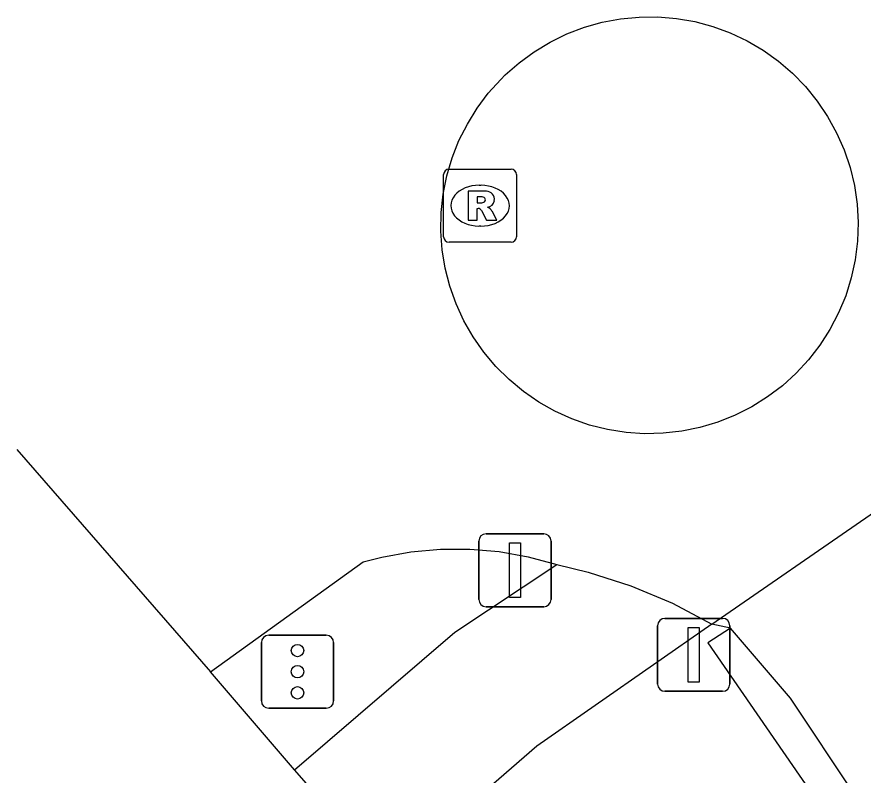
# Model space of a CAD drawing. Extents: x 155888 to 156864, y 383882 to 384671.
# Drawn here: x 156254.32 to 156265.92, y 384349.83 to 384360.23 of the extents above; entities that cross this region are included whole.
import ezdxf

# ---------------------------------------------------------------- set-up
doc = ezdxf.new("R2010")
doc.units = 0
for name, color, linetype in [('IMGEO_Afsluitpaal', 7, 'Continuous'), ('IMGEO_OVBaan_gesloten', 7, 'Continuous'), ('IMGEO_Rijbaan_lokaal_gesloten', 7, 'Continuous'), ('IMGEO_Rijbaan_lokaal_open', 7, 'Continuous'), ('IMGEO_Rioolput', 7, 'Continuous'), ('IMGEO_Verkeersregelinstallatiepaal', 7, 'Continuous'), ('IMGEO_Voetpad_open', 7, 'Continuous')]:
    doc.layers.add(name, color=color, linetype=linetype)

msp = doc.modelspace()

# ---------------------------------------------------------------- linework, layer by layer
at = {"layer": 'IMGEO_Afsluitpaal'}
for p, q in [((156260.749, 384353.14), (156261.539, 384353.14)), ((156261.539, 384353.14), (156260.749, 384353.14)), ((156260.649, 384352.24), (156260.649, 384353.04)), ((156260.649, 384353.04), (156260.649, 384352.24)), ((156261.639, 384353.04), (156261.639, 384352.24)), ((156261.639, 384352.24), (156261.639, 384353.04)), ((156261.539, 384352.14), (156260.749, 384352.14)), ((156260.749, 384352.14), (156261.539, 384352.14)), ((156263.2, 384351.979), (156263.99, 384351.979)), ((156263.99, 384351.979), (156263.2, 384351.979)), ((156263.1, 384351.079), (156263.1, 384351.879)), ((156263.1, 384351.879), (156263.1, 384351.079)), ((156264.09, 384351.879), (156264.09, 384351.079)), ((156264.09, 384351.079), (156264.09, 384351.879)), ((156263.99, 384350.979), (156263.2, 384350.979)), ((156263.2, 384350.979), (156263.99, 384350.979))]:
    msp.add_line(p, q, dxfattribs=at)
for points in [[(156261.069, 384353.015), (156261.219, 384353.015), (156261.219, 384352.265), (156261.069, 384352.265), (156261.069, 384353.015)], [(156263.52, 384351.854), (156263.67, 384351.854), (156263.67, 384351.104), (156263.52, 384351.104), (156263.52, 384351.854)]]:
    msp.add_lwpolyline(points, dxfattribs=at)
for centre, start, end in [((156260.749, 384353.04), 90, 180), ((156260.749, 384353.04), 90, 180), ((156261.539, 384353.04), 0, 90), ((156261.539, 384353.04), 360, 90), ((156260.749, 384352.24), 180, 270), ((156260.749, 384352.24), 180, 270), ((156261.539, 384352.24), 270, 0), ((156261.539, 384352.24), 270, 0), ((156263.2, 384351.879), 90, 180), ((156263.2, 384351.879), 90, 180), ((156263.99, 384351.879), 0, 90), ((156263.99, 384351.879), 360, 90), ((156263.2, 384351.079), 180, 270), ((156263.2, 384351.079), 180, 270), ((156263.99, 384351.079), 270, 0), ((156263.99, 384351.079), 270, 0)]:
    msp.add_arc(centre, 0.1, start, end, dxfattribs=at)
at = {"layer": 'IMGEO_OVBaan_gesloten'}
for points in [[(156254.318, 384354.295), (156256.971, 384351.247)], [(156258.124, 384349.901), (156256.971, 384351.247)], [(156259.398, 384348.45), (156258.124, 384349.901)]]:
    msp.add_lwpolyline(points, dxfattribs=at)
at = {"layer": 'IMGEO_Rijbaan_lokaal_gesloten'}
for points in [[(156263.845, 384351.9), (156268.182, 384354.901)], [(156256.971, 384351.247), (156259.064, 384352.753), (156259.321, 384352.82), (156259.719, 384352.893), (156260.122, 384352.93), (156260.526, 384352.93), (156260.929, 384352.895), (156261.328, 384352.824), (156261.718, 384352.717)], [(156261.718, 384352.717), (156262.149, 384352.615), (156262.735, 384352.428), (156263.302, 384352.189), (156263.845, 384351.9)], [(156264.101, 384351.847), (156263.845, 384351.9)], [(156386.787, 384208.599), (156386.636, 384208.775), (156350.811, 384250), (156347.958, 384253.282), (156313.464, 384293.017), (156272.441, 384340.175), (156271.109, 384341.853), (156269.835, 384343.577), (156268.621, 384345.343), (156264.92, 384350.887), (156264.101, 384351.847)]]:
    msp.add_lwpolyline(points, dxfattribs=at)
at = {"layer": 'IMGEO_Rijbaan_lokaal_open'}
for points in [[(156261.628, 384359.885), (156261.857, 384359.997), (156262.096, 384360.088), (156262.342, 384360.157), (156262.593, 384360.204), (156262.847, 384360.228), (156263.103, 384360.23), (156263.357, 384360.209), (156263.609, 384360.165), (156263.856, 384360.098), (156264.095, 384360.01), (156264.326, 384359.901), (156264.547, 384359.772), (156264.755, 384359.623), (156264.948, 384359.457), (156265.126, 384359.274), (156265.287, 384359.076), (156265.43, 384358.864), (156265.553, 384358.64), (156265.656, 384358.406), (156265.738, 384358.164), (156265.797, 384357.916), (156265.834, 384357.663), (156265.848, 384357.408), (156265.84, 384357.153), (156265.809, 384356.899), (156265.755, 384356.649), (156265.679, 384356.406), (156265.581, 384356.169), (156265.463, 384355.943), (156265.326, 384355.728), (156265.169, 384355.526), (156265, 384355.343), (156264.811, 384355.171), (156264.608, 384355.017), (156264.391, 384354.881), (156264.163, 384354.766), (156263.926, 384354.671), (156263.681, 384354.598), (156263.431, 384354.547), (156263.177, 384354.518), (156262.922, 384354.513), (156262.667, 384354.53), (156262.414, 384354.57), (156262.167, 384354.632), (156261.925, 384354.716), (156261.693, 384354.822), (156261.47, 384354.947), (156261.26, 384355.092), (156261.064, 384355.256), (156260.882, 384355.436), (156260.718, 384355.632), (156260.572, 384355.841), (156260.445, 384356.063), (156260.339, 384356.295), (156260.253, 384356.536), (156260.19, 384356.783), (156260.149, 384357.035), (156260.13, 384357.29), (156260.135, 384357.546), (156260.162, 384357.8), (156260.212, 384358.05), (156260.284, 384358.295), (156260.377, 384358.533), (156260.492, 384358.761), (156260.626, 384358.979), (156260.779, 384359.183), (156260.95, 384359.373), (156261.011, 384359.434), (156261.203, 384359.602), (156261.409, 384359.753), (156261.628, 384359.885)], [(156264.101, 384351.847), (156263.787, 384351.643), (156268.298, 384345.103)]]:
    msp.add_lwpolyline(points, dxfattribs=at)
at = {"layer": 'IMGEO_Rioolput'}
for p, q in [((156260.166, 384357.215), (156260.166, 384358.067)), ((156260.241, 384358.141), (156261.093, 384358.141)), ((156261.167, 384358.067), (156261.167, 384357.215)), ((156260.654, 384357.921), (156260.679, 384357.921)), ((156260.677, 384357.361), (156260.652, 384357.361)), ((156261.093, 384357.141), (156260.241, 384357.141))]:
    msp.add_line(p, q, dxfattribs=at)
for points in [[(156260.166, 384357.215), (156260.166, 384358.067)], [(156260.241, 384358.141), (156261.093, 384358.141)], [(156261.167, 384358.067), (156261.167, 384357.215)], [(156260.755, 384357.839), (156260.503, 384357.841), (156260.503, 384357.441)], [(156260.681, 384357.76), (156260.627, 384357.76), (156260.627, 384357.679)], [(156260.503, 384357.441), (156260.627, 384357.441), (156260.627, 384357.603), (156260.638, 384357.603)], [(156260.627, 384357.679), (156260.679, 384357.679)], [(156260.685, 384357.574), (156260.756, 384357.441), (156260.896, 384357.441), (156260.831, 384357.567)], [(156261.093, 384357.141), (156260.241, 384357.141)]]:
    msp.add_lwpolyline(points, dxfattribs=at)
for centre, radius, start, end in [((156260.243, 384358.065), 0.0765, 91.552, 178.448), ((156260.243, 384358.065), 0.0765, 91.552, 178.448), ((156261.091, 384358.065), 0.0765, 1.552, 88.448), ((156261.091, 384358.065), 0.0765, 1.552, 88.448), ((156260.754, 384357.729), 0.109, 350.3612, 89.416), ((156260.687, 384357.664), 0.0964, 77.0061, 93.1865), ((156260.701, 384357.721), 0.0378, 276.6634, 79.6772), ((156260.637, 384357.55), 0.0533, 26.0293, 88.6989), ((156260.663, 384357.868), 0.19, 274.7715, 282.9687), ((156260.752, 384357.729), 0.112, 277.5842, 350.9817), ((156260.736, 384357.514), 0.108, 29.5134, 73.7905), ((156260.243, 384357.217), 0.0765, 181.552, 268.448), ((156260.243, 384357.217), 0.0765, 181.552, 268.448), ((156261.091, 384357.217), 0.0765, 271.552, 358.448), ((156261.091, 384357.217), 0.0765, 271.552, 358.448)]:
    msp.add_arc(centre, radius, start, end, dxfattribs=at)
for centre, major_axis, ratio, start_param, end_param in [((156260.653, 384357.641), (-0.387, 0.002), 0.722429, 4.712389, 7.853982), ((156260.678, 384357.641), (-0.39, 0.002), 0.717154, 1.570796, 4.712389)]:
    msp.add_ellipse(centre, major_axis=major_axis, ratio=ratio, start_param=start_param, end_param=end_param, dxfattribs=at)
at = {"layer": 'IMGEO_Verkeersregelinstallatiepaal'}
for p, q in [((156257.769, 384351.748), (156258.559, 384351.748)), ((156258.559, 384351.748), (156257.769, 384351.748)), ((156257.669, 384350.848), (156257.669, 384351.648)), ((156257.669, 384351.648), (156257.669, 384350.848)), ((156258.659, 384351.648), (156258.659, 384350.848)), ((156258.659, 384350.848), (156258.659, 384351.648)), ((156258.559, 384350.748), (156257.769, 384350.748)), ((156257.769, 384350.748), (156258.559, 384350.748))]:
    msp.add_line(p, q, dxfattribs=at)
for centre in [(156258.164, 384351.538), (156258.164, 384351.248), (156258.164, 384350.958)]:
    msp.add_circle(centre, 0.085, dxfattribs=at)
for centre, start, end in [((156257.769, 384351.648), 90, 180), ((156257.769, 384351.648), 90, 180), ((156258.559, 384351.648), 0, 90), ((156258.559, 384351.648), 360, 90), ((156257.769, 384350.848), 180, 270), ((156257.769, 384350.848), 180, 270), ((156258.559, 384350.848), 270, 0), ((156258.559, 384350.848), 270, 0)]:
    msp.add_arc(centre, 0.1, start, end, dxfattribs=at)
at = {"layer": 'IMGEO_Voetpad_open'}
for points in [[(156258.124, 384349.901), (156260.322, 384351.789), (156261.718, 384352.717)], [(156263.845, 384351.9), (156261.444, 384350.228), (156259.398, 384348.45)]]:
    msp.add_lwpolyline(points, dxfattribs=at)

doc.saveas('drawing.dxf')
